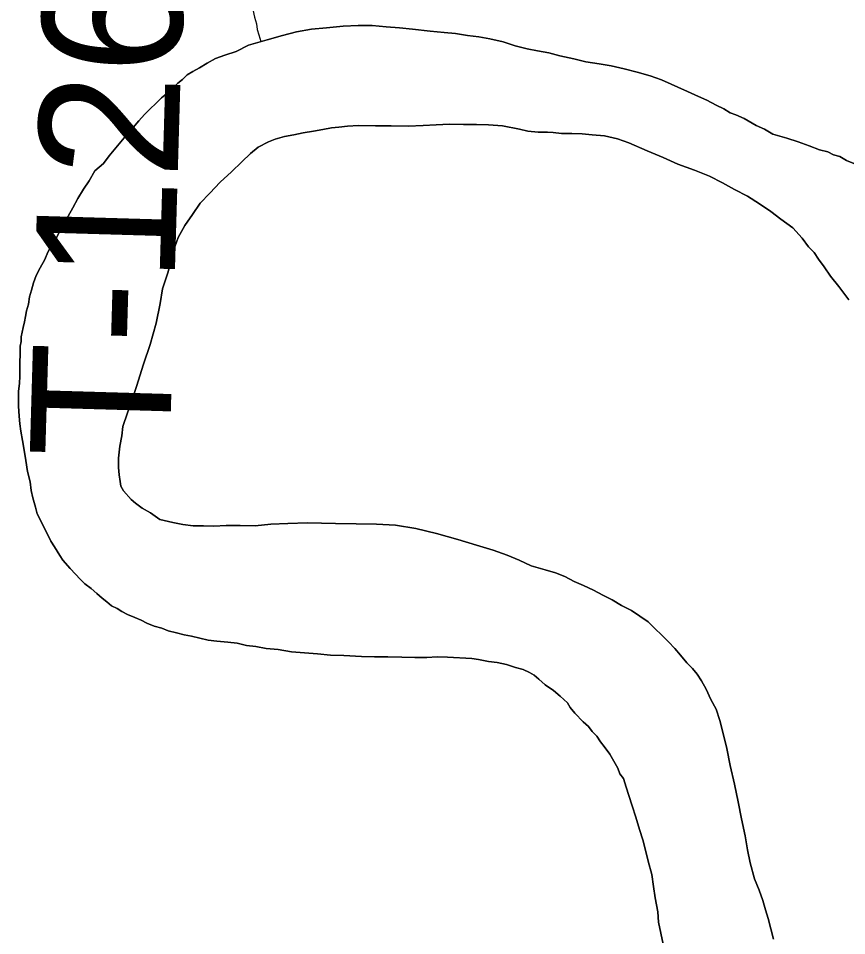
# Model space of a CAD drawing. Extents: x 0 to 64.8, y -5 to 22.
# Drawn here: x 6.3017 to 6.6385, y 20.15 to 20.5229 of the extents above; entities that cross this region are included whole.
import ezdxf

# ---------------------------------------------------------------- set-up
doc = ezdxf.new("R2010")
doc.units = 0
for name, color, linetype in [('GM_X_Major_River', 7, 'Continuous'), ('GM_X_Minor_River', 7, 'Continuous'), ('GM_X_Township_Road_Text', 7, 'Continuous')]:
    doc.layers.add(name, color=color, linetype=linetype)

msp = doc.modelspace()

# ---------------------------------------------------------------- linework, layer by layer
at = {"layer": 'GM_X_Major_River'}
for points in [[(6.58168, 20.48958), (6.57828, 20.49115), (6.57375, 20.49313), (6.56317, 20.49786), (6.55863, 20.49945), (6.55333, 20.50106), (6.54803, 20.50228), (6.54272, 20.50351), (6.53779, 20.50435), (6.53247, 20.5052), (6.52755, 20.50641), (6.52186, 20.50765), (6.51732, 20.50886), (6.51277, 20.5097), (6.5086, 20.51052), (6.50367, 20.51174), (6.49875, 20.51334), (6.49345, 20.51457), (6.48889, 20.51541), (6.48434, 20.51586), (6.4794, 20.5167), (6.47485, 20.51715), (6.46915, 20.51763), (6.46194, 20.5185), (6.45662, 20.51897), (6.4513, 20.51944), (6.4456, 20.51991), (6.4399, 20.52), (6.43381, 20.51972), (6.42695, 20.51907), (6.42086, 20.51841), (6.41475, 20.51737), (6.40903, 20.51594), (6.40291, 20.51414), (6.39527, 20.51198), (6.39028, 20.50941), (6.3857, 20.50796), (6.38187, 20.5065), (6.37842, 20.50466), (6.37535, 20.50281), (6.37266, 20.50133), (6.37035, 20.49985), (6.36843, 20.49798), (6.3665, 20.49649), (6.36457, 20.49462), (6.36264, 20.49276), (6.35994, 20.49052), (6.35762, 20.48828), (6.35531, 20.48603), (6.35299, 20.48379), (6.35066, 20.48117), (6.34834, 20.47855), (6.34602, 20.47592), (6.33865, 20.46692), (6.33632, 20.46392), (6.33285, 20.46094), (6.3305, 20.4568), (6.32817, 20.45341), (6.32583, 20.44965), (6.32387, 20.44588), (6.32191, 20.4425), (6.32034, 20.43948), (6.31878, 20.43685), (6.31721, 20.43383), (6.31526, 20.43083), (6.31369, 20.42781), (6.3125, 20.42479), (6.31055, 20.4214), (6.30898, 20.41839), (6.30779, 20.41537), (6.30698, 20.41234), (6.30618, 20.40969), (6.30575, 20.40666), (6.30495, 20.40401), (6.30453, 20.40174), (6.30412, 20.39946), (6.3037, 20.39719), (6.30329, 20.3953), (6.30288, 20.39341), (6.30285, 20.39151), (6.30244, 20.38961), (6.30241, 20.38771), (6.30238, 20.38581), (6.30235, 20.38353), (6.3023, 20.38049), (6.30225, 20.37745), (6.30221, 20.37441), (6.30178, 20.37138), (6.30173, 20.36834), (6.30168, 20.3653), (6.302, 20.36112), (6.30233, 20.35807), (6.30266, 20.35503), (6.30336, 20.35122), (6.30406, 20.3474), (6.30476, 20.34321), (6.30545, 20.33864), (6.30652, 20.33445), (6.30685, 20.33102), (6.30756, 20.32797), (6.30864, 20.32415)], [(6.30864, 20.32415), (6.30756, 20.32797), (6.30685, 20.33102), (6.30652, 20.33445), (6.30545, 20.33864), (6.30476, 20.34321), (6.30406, 20.3474), (6.30336, 20.35122), (6.30266, 20.35503), (6.30233, 20.35807), (6.302, 20.36112), (6.30168, 20.3653), (6.30173, 20.36834), (6.30178, 20.37138), (6.30221, 20.37441), (6.30225, 20.37745), (6.3023, 20.38049), (6.30235, 20.38353), (6.30238, 20.38581), (6.30241, 20.38771), (6.30244, 20.38961), (6.30285, 20.39151), (6.30288, 20.39341), (6.30329, 20.3953), (6.3037, 20.39719), (6.30412, 20.39946), (6.30453, 20.40174), (6.30495, 20.40401), (6.30575, 20.40666), (6.30618, 20.40969), (6.30698, 20.41234), (6.30779, 20.41537), (6.30898, 20.41839), (6.31055, 20.4214), (6.3125, 20.42479), (6.31369, 20.42781), (6.31526, 20.43083), (6.31721, 20.43383), (6.31878, 20.43685), (6.32034, 20.43948), (6.32191, 20.4425), (6.32387, 20.44588), (6.32583, 20.44965), (6.32817, 20.45341), (6.3305, 20.4568), (6.33285, 20.46094), (6.33632, 20.46392), (6.33865, 20.46692), (6.34602, 20.47592), (6.34834, 20.47855), (6.35066, 20.48117), (6.35299, 20.48379), (6.35531, 20.48603), (6.35762, 20.48828), (6.35994, 20.49052), (6.36264, 20.49276), (6.36457, 20.49462), (6.3665, 20.49649), (6.36843, 20.49798), (6.37035, 20.49985), (6.37266, 20.50133), (6.37535, 20.50281), (6.37842, 20.50466), (6.38187, 20.5065), (6.3857, 20.50796), (6.39028, 20.50941), (6.39527, 20.51198), (6.40291, 20.51414), (6.40903, 20.51594), (6.41475, 20.51737), (6.42086, 20.51841), (6.42695, 20.51907), (6.43381, 20.51972), (6.4399, 20.52), (6.4456, 20.51991), (6.4513, 20.51944), (6.45662, 20.51897), (6.46194, 20.5185), (6.46915, 20.51763), (6.47485, 20.51715), (6.4794, 20.5167), (6.48434, 20.51586), (6.48889, 20.51541), (6.49345, 20.51457), (6.49875, 20.51334), (6.50367, 20.51174), (6.5086, 20.51052), (6.51277, 20.5097), (6.51732, 20.50886), (6.52186, 20.50765), (6.52755, 20.50641), (6.53247, 20.5052), (6.53779, 20.50435), (6.54272, 20.50351), (6.54803, 20.50228), (6.55333, 20.50106), (6.55863, 20.49945), (6.56317, 20.49786), (6.57375, 20.49313), (6.57828, 20.49115), (6.58168, 20.48958)], [(6.64137, 20.46391), (6.63835, 20.4651), (6.63571, 20.46666), (6.63306, 20.46746), (6.6308, 20.46864), (6.62739, 20.46945), (6.62323, 20.47104), (6.61869, 20.47264), (6.61415, 20.47423), (6.60847, 20.47584), (6.60507, 20.4778), (6.60168, 20.47937), (6.59678, 20.48211), (6.59338, 20.48369), (6.59111, 20.48448), (6.58847, 20.48605), (6.58545, 20.48762), (6.58168, 20.48958)], [(6.58168, 20.48958), (6.58545, 20.48762), (6.58847, 20.48605), (6.59111, 20.48448), (6.59338, 20.48369), (6.59678, 20.48211), (6.60168, 20.47937), (6.60507, 20.4778), (6.60847, 20.47584), (6.61415, 20.47423), (6.61869, 20.47264), (6.62323, 20.47104), (6.62739, 20.46945), (6.6308, 20.46864), (6.63306, 20.46746), (6.63571, 20.46666), (6.63835, 20.4651), (6.64137, 20.46391)], [(6.59432, 20.20436), (6.59291, 20.2116), (6.59113, 20.21923), (6.58971, 20.22609), (6.58829, 20.2322), (6.58685, 20.23754), (6.5854, 20.24213), (6.58318, 20.24596), (6.58135, 20.25017), (6.5795, 20.25362), (6.57764, 20.25631), (6.57577, 20.25862), (6.57353, 20.26094), (6.57091, 20.26402), (6.56867, 20.26672), (6.56605, 20.26942), (6.55781, 20.27753), (6.55443, 20.27987), (6.55104, 20.2822), (6.54689, 20.28417), (6.54312, 20.28651), (6.53935, 20.28847), (6.53557, 20.29044), (6.53142, 20.2924), (6.52764, 20.29398), (6.52387, 20.29595), (6.52009, 20.29753), (6.51592, 20.29873), (6.51024, 20.30035), (6.50533, 20.30271), (6.50042, 20.30469), (6.49475, 20.30668), (6.48793, 20.30869), (6.48036, 20.31109), (6.47165, 20.31351), (6.46332, 20.31555), (6.45497, 20.31683), (6.44737, 20.31733), (6.439, 20.31747), (6.43064, 20.3176), (6.41923, 20.31779), (6.41124, 20.31754), (6.40439, 20.31727), (6.39791, 20.31661), (6.39182, 20.31671), (6.38612, 20.3168), (6.38117, 20.31651), (6.37699, 20.31658), (6.37281, 20.31664), (6.36863, 20.31709), (6.36446, 20.31792), (6.35915, 20.31914), (6.35539, 20.32187), (6.352, 20.32382), (6.34937, 20.32577), (6.34749, 20.32731), (6.3445, 20.33079), (6.34339, 20.3327), (6.34304, 20.33461), (6.3427, 20.33727), (6.34237, 20.34032), (6.34243, 20.34412), (6.34289, 20.34905), (6.34371, 20.35322), (6.34415, 20.35701), (6.34973, 20.37326), (6.35254, 20.38234), (6.35532, 20.39027), (6.35774, 20.39897), (6.35939, 20.40693), (6.36025, 20.41299), (6.36263, 20.41979), (6.36467, 20.42812), (6.36666, 20.43379), (6.3694, 20.43868), (6.37251, 20.44319), (6.37562, 20.4477), (6.37949, 20.45182), (6.38375, 20.45631), (6.38838, 20.46042), (6.39262, 20.46453), (6.3961, 20.46789), (6.39918, 20.4705), (6.4034, 20.47271), (6.40608, 20.47381), (6.4099, 20.47488), (6.41372, 20.47559), (6.41753, 20.47628), (6.42173, 20.47697), (6.42554, 20.47767), (6.42898, 20.47838), (6.43202, 20.4787), (6.43545, 20.47903), (6.44002, 20.47934), (6.44687, 20.47923), (6.45333, 20.47912), (6.46018, 20.47901), (6.46627, 20.47929), (6.4716, 20.47958), (6.47693, 20.47988), (6.48263, 20.47978)], [(6.48263, 20.47978), (6.47693, 20.47988), (6.4716, 20.47958), (6.46627, 20.47929), (6.46018, 20.47901), (6.45333, 20.47912), (6.44687, 20.47923), (6.44002, 20.47934), (6.43545, 20.47903), (6.43202, 20.4787), (6.42898, 20.47838), (6.42554, 20.47767), (6.42173, 20.47697), (6.41753, 20.47628), (6.41372, 20.47559), (6.4099, 20.47488), (6.40608, 20.47381), (6.4034, 20.47271), (6.39918, 20.4705), (6.3961, 20.46789), (6.39262, 20.46453), (6.38838, 20.46042), (6.38375, 20.45631), (6.37949, 20.45182), (6.37562, 20.4477), (6.37251, 20.44319), (6.3694, 20.43868), (6.36666, 20.43379), (6.36467, 20.42812), (6.36263, 20.41979), (6.36025, 20.41299), (6.35939, 20.40693), (6.35774, 20.39897), (6.35532, 20.39027), (6.35254, 20.38234), (6.34973, 20.37326), (6.34415, 20.35701), (6.34371, 20.35322), (6.34289, 20.34905), (6.34243, 20.34412), (6.34237, 20.34032), (6.3427, 20.33727), (6.34304, 20.33461), (6.34339, 20.3327), (6.3445, 20.33079), (6.34749, 20.32731), (6.34937, 20.32577), (6.352, 20.32382), (6.35539, 20.32187), (6.35915, 20.31914), (6.36446, 20.31792), (6.36863, 20.31709), (6.37281, 20.31664), (6.37699, 20.31658), (6.38117, 20.31651), (6.38612, 20.3168), (6.39182, 20.31671), (6.39791, 20.31661), (6.40439, 20.31727), (6.41124, 20.31754), (6.41923, 20.31779), (6.43064, 20.3176), (6.439, 20.31747), (6.44737, 20.31733), (6.45497, 20.31683), (6.46332, 20.31555), (6.47165, 20.31351), (6.48036, 20.31109), (6.48793, 20.30869), (6.49475, 20.30668), (6.50042, 20.30469), (6.50533, 20.30271), (6.51024, 20.30035), (6.51592, 20.29873), (6.52009, 20.29753), (6.52387, 20.29595), (6.52764, 20.29398), (6.53142, 20.2924), (6.53557, 20.29044), (6.53935, 20.28847), (6.54312, 20.28651), (6.54689, 20.28417), (6.55104, 20.2822), (6.55443, 20.27987), (6.55781, 20.27753), (6.56605, 20.26942), (6.56867, 20.26672), (6.57091, 20.26402), (6.57353, 20.26094), (6.57577, 20.25862), (6.57764, 20.25631), (6.5795, 20.25362), (6.58135, 20.25017), (6.58318, 20.24596), (6.5854, 20.24213), (6.58685, 20.23754), (6.58829, 20.2322), (6.58971, 20.22609), (6.59113, 20.21923), (6.59291, 20.2116), (6.59432, 20.20436)], [(6.48263, 20.47978), (6.48795, 20.4797), (6.4929, 20.47962), (6.49859, 20.47914), (6.50542, 20.47789), (6.50883, 20.47708), (6.51301, 20.47663), (6.51491, 20.4766), (6.51681, 20.47657), (6.51909, 20.47653), (6.52251, 20.4761), (6.52669, 20.47603), (6.53088, 20.47596), (6.53505, 20.47551), (6.53999, 20.47505), (6.5453, 20.47383), (6.54984, 20.47223), (6.55739, 20.46907), (6.56382, 20.4663), (6.56986, 20.46355), (6.57667, 20.46116), (6.58271, 20.45878), (6.588, 20.45603), (6.5929, 20.45329), (6.59818, 20.45055), (6.60308, 20.44743), (6.60759, 20.44431), (6.61173, 20.44121), (6.61662, 20.43771), (6.62035, 20.43347), (6.62296, 20.43001), (6.62521, 20.42769), (6.62707, 20.425), (6.6293, 20.42192), (6.6319, 20.41808), (6.63526, 20.41384), (6.63936, 20.40846)], [(6.63936, 20.40846), (6.63526, 20.41384), (6.6319, 20.41808), (6.6293, 20.42192), (6.62707, 20.425), (6.62521, 20.42769), (6.62296, 20.43001), (6.62035, 20.43347), (6.61662, 20.43771), (6.61173, 20.44121), (6.60759, 20.44431), (6.60308, 20.44743), (6.59818, 20.45055), (6.5929, 20.45329), (6.588, 20.45603), (6.58271, 20.45878), (6.57667, 20.46116), (6.56986, 20.46355), (6.56382, 20.4663), (6.55739, 20.46907), (6.54984, 20.47223), (6.5453, 20.47383), (6.53999, 20.47505), (6.53505, 20.47551), (6.53088, 20.47596), (6.52669, 20.47603), (6.52251, 20.4761), (6.51909, 20.47653), (6.51681, 20.47657), (6.51491, 20.4766), (6.51301, 20.47663), (6.50883, 20.47708), (6.50542, 20.47789), (6.49859, 20.47914), (6.4929, 20.47962), (6.48795, 20.4797), (6.48263, 20.47978)], [(6.30864, 20.32415), (6.30936, 20.32148), (6.31379, 20.31266), (6.31489, 20.31037), (6.31638, 20.30806), (6.3186, 20.3046), (6.31972, 20.30269), (6.32271, 20.29922), (6.32495, 20.2969), (6.32682, 20.29497), (6.3287, 20.29304), (6.33133, 20.2911), (6.33358, 20.28916), (6.33583, 20.28723), (6.33771, 20.28567), (6.33959, 20.28412), (6.34185, 20.28295), (6.34373, 20.28178), (6.346, 20.2806), (6.34902, 20.27941), (6.35166, 20.27823), (6.35393, 20.27705), (6.35695, 20.27586), (6.35998, 20.27505), (6.36263, 20.27387), (6.36604, 20.27305), (6.36907, 20.27224), (6.3721, 20.27181), (6.37551, 20.271), (6.37893, 20.27018), (6.38234, 20.26975), (6.3869, 20.26929), (6.3907, 20.26885), (6.39449, 20.26803), (6.39828, 20.26759), (6.40245, 20.26676), (6.40739, 20.2663), (6.4127, 20.26545), (6.41802, 20.26498), (6.42334, 20.26452), (6.42866, 20.26405), (6.43398, 20.26396), (6.4412, 20.26347), (6.44652, 20.26338), (6.45185, 20.2633), (6.45755, 20.2632), (6.46287, 20.26311), (6.46782, 20.26303), (6.47201, 20.26335), (6.47619, 20.26328), (6.48607, 20.26274), (6.48873, 20.26231), (6.4929, 20.26149), (6.49632, 20.26105), (6.5001, 20.26023), (6.50389, 20.25903), (6.50692, 20.25822), (6.50956, 20.25704), (6.51145, 20.25587), (6.51332, 20.25431), (6.51595, 20.25199), (6.51934, 20.24966), (6.52196, 20.24733), (6.52496, 20.24463), (6.52607, 20.24271), (6.52794, 20.2404), (6.53131, 20.23692), (6.53356, 20.23498), (6.53505, 20.23306), (6.53692, 20.23113), (6.53841, 20.22883), (6.5399, 20.2269), (6.54213, 20.22382), (6.54325, 20.22191), (6.54435, 20.21999), (6.54547, 20.21807), (6.54619, 20.21578), (6.54768, 20.21385), (6.54877, 20.21042), (6.54986, 20.20698), (6.55131, 20.20277), (6.55276, 20.19819), (6.55421, 20.19323), (6.55566, 20.18902), (6.55674, 20.18483), (6.55781, 20.18025), (6.55925, 20.17491), (6.55993, 20.16995), (6.56061, 20.16538), (6.56167, 20.15966), (6.56198, 20.15548), (6.56482, 20.14213)], [(6.56482, 20.14213), (6.56198, 20.15548), (6.56167, 20.15966), (6.56061, 20.16538), (6.55993, 20.16995), (6.55925, 20.17491), (6.55781, 20.18025), (6.55674, 20.18483), (6.55566, 20.18902), (6.55421, 20.19323), (6.55276, 20.19819), (6.55131, 20.20277), (6.54986, 20.20698), (6.54877, 20.21042), (6.54768, 20.21385), (6.54619, 20.21578), (6.54547, 20.21807), (6.54435, 20.21999), (6.54325, 20.22191), (6.54213, 20.22382), (6.5399, 20.2269), (6.53841, 20.22883), (6.53692, 20.23113), (6.53505, 20.23306), (6.53356, 20.23498), (6.53131, 20.23692), (6.52794, 20.2404), (6.52607, 20.24271), (6.52496, 20.24463), (6.52196, 20.24733), (6.51934, 20.24966), (6.51595, 20.25199), (6.51332, 20.25431), (6.51145, 20.25587), (6.50956, 20.25704), (6.50692, 20.25822), (6.50389, 20.25903), (6.5001, 20.26023), (6.49632, 20.26105), (6.4929, 20.26149), (6.48873, 20.26231), (6.48607, 20.26274), (6.47619, 20.26328), (6.47201, 20.26335), (6.46782, 20.26303), (6.46287, 20.26311), (6.45755, 20.2632), (6.45185, 20.2633), (6.44652, 20.26338), (6.4412, 20.26347), (6.43398, 20.26396), (6.42866, 20.26405), (6.42334, 20.26452), (6.41802, 20.26498), (6.4127, 20.26545), (6.40739, 20.2663), (6.40245, 20.26676), (6.39828, 20.26759), (6.39449, 20.26803), (6.3907, 20.26885), (6.3869, 20.26929), (6.38234, 20.26975), (6.37893, 20.27018), (6.37551, 20.271), (6.3721, 20.27181), (6.36907, 20.27224), (6.36604, 20.27305), (6.36263, 20.27387), (6.35998, 20.27505), (6.35695, 20.27586), (6.35393, 20.27705), (6.35166, 20.27823), (6.34902, 20.27941), (6.346, 20.2806), (6.34373, 20.28178), (6.34185, 20.28295), (6.33959, 20.28412), (6.33771, 20.28567), (6.33583, 20.28723), (6.33358, 20.28916), (6.33133, 20.2911), (6.3287, 20.29304), (6.32682, 20.29497), (6.32495, 20.2969), (6.32271, 20.29922), (6.31972, 20.30269), (6.3186, 20.3046), (6.31638, 20.30806), (6.31489, 20.31037), (6.31379, 20.31266), (6.30936, 20.32148), (6.30864, 20.32415)], [(6.60866, 20.14864), (6.60758, 20.15284), (6.60651, 20.15704), (6.60542, 20.16048), (6.60434, 20.16429), (6.60289, 20.1685), (6.60106, 20.17309), (6.59926, 20.17958), (6.5982, 20.18491), (6.59715, 20.19063), (6.59573, 20.19749), (6.59432, 20.20436)], [(6.59432, 20.20436), (6.59573, 20.19749), (6.59715, 20.19063), (6.5982, 20.18491), (6.59926, 20.17958), (6.60106, 20.17309), (6.60289, 20.1685), (6.60434, 20.16429), (6.60542, 20.16048), (6.60651, 20.15704), (6.60758, 20.15284), (6.60866, 20.14864)]]:
    msp.add_lwpolyline(points, dxfattribs=at)
at = {"layer": 'GM_X_Minor_River'}
msp.add_lwpolyline([(6.37882, 20.55405), (6.38182, 20.55173), (6.38666, 20.54519), (6.38815, 20.54326), (6.38963, 20.54058), (6.39149, 20.53789), (6.39298, 20.53558), (6.39446, 20.53328), (6.39557, 20.53136), (6.3963, 20.52907), (6.39702, 20.5264), (6.39773, 20.52335), (6.39845, 20.52067), (6.39879, 20.51839), (6.39952, 20.5161), (6.40028, 20.5135)], dxfattribs=at)

# ---------------------------------------------------------------- texts
at = {"layer": 'GM_X_Township_Road_Text'}
msp.add_text('T-126', height=0.056818, rotation=88.3318, dxfattribs=at).set_placement((6.36311, 20.34346))

doc.saveas('drawing.dxf')
